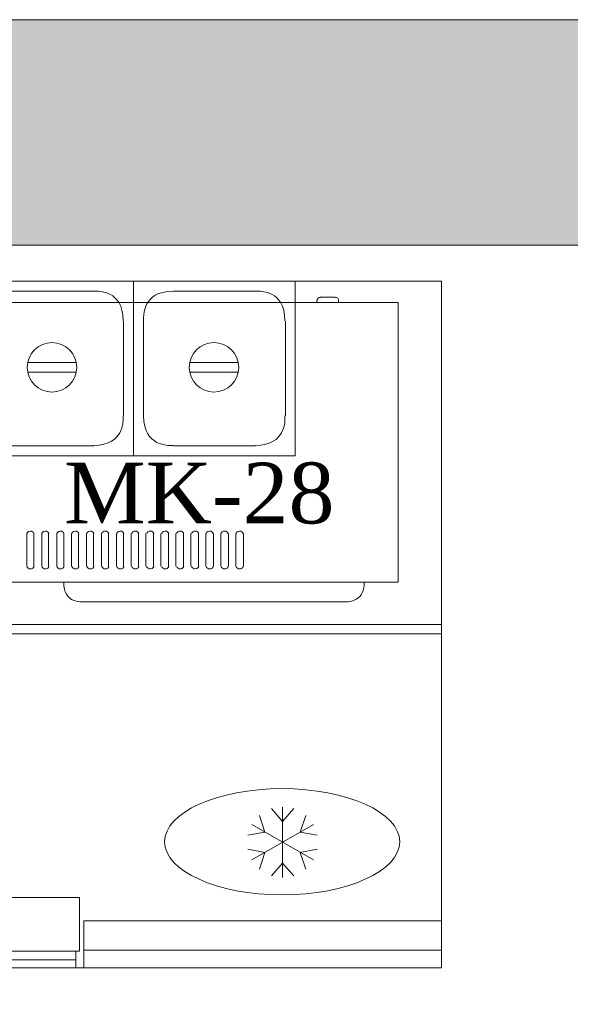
# Model space of a CAD drawing. Extents: x 3940905 to 4145695, y 925352 to 1109797.
# Tile 408 of 656: x 3985211 to 3985772, y 1101304 to 1102308. Entities that reach past the tile are written whole.
import ezdxf

# ---------------------------------------------------------------- set-up
doc = ezdxf.new("R2010")
doc.units = 0
doc.header["$LTSCALE"] = 750
doc.header["$MEASUREMENT"] = 0
doc.linetypes.add('DASHED', pattern=[0.75, 0.5, -0.25])
for name, color, linetype, lineweight in [('CKD Equipments', 252, 'CONTINUOUS', 0), ('HATCH', 7, 'CONTINUOUS', 0), ('wall', 7, 'CONTINUOUS', 25)]:
    doc.layers.add(name, color=color, linetype=linetype, lineweight=lineweight)
doc.layers.add('PDF_A - TEXT', color=7, linetype='CONTINUOUS')
doc.styles.add('CKD_Dimension Text', font='BOOKOS.TTF')

msp = doc.modelspace()

# ---------------------------------------------------------------- hatches: boundary and pattern name
at = {"layer": 'HATCH'}
h = msp.add_hatch(color=8, dxfattribs=at)
h.dxf.hatch_style = 1
h.paths.add_polyline_path([(3989564.2, 1102308.4), (3976969.2, 1102308.4), (3976969.2, 1088263.4), (3976839.2, 1088263.4), (3976839.2, 1074300.4), (3977002.2, 1074300.4), (3977002.2, 1067776.4), (3977459.2, 1067776.4), (3977459.2, 1072350.4), (3977459.2, 1074463.4), (3977069.2, 1074463.4), (3977069.2, 1088033.5), (3977194.2, 1088033.4), (3977194.2, 1102078.4), (3989564.2, 1102078.4)])

# ---------------------------------------------------------------- linework, layer by layer
at = {"layer": 'CKD Equipments', "linetype": 'DASHED', "ltscale": 25}
for p, q in [((3985640.6, 1102041.7), (3983815, 1102041.7)), ((3985640.6, 1101682), (3985640.6, 1102041.7)), ((3983815, 1101682), (3985640.6, 1101682))]:
    msp.add_line(p, q, dxfattribs=at)
at = {"layer": 'CKD Equipments', "color": 252, "true_color": 0x989898}
for p, q in [((3983840.4, 1102041.7), (3985640.6, 1102041.7)), ((3985640.6, 1102041.7), (3985640.6, 1101341.6)), ((3983840.4, 1101691.6), (3985640.6, 1101691.6)), ((3985640.6, 1101341.6), (3983840.4, 1101341.6))]:
    msp.add_line(p, q, dxfattribs=at)
at = {"layer": 'CKD Equipments', "color": 4, "true_color": 0x00ffff}
for p, q in [((3985161.3, 1102041.7), (3985326.7, 1102041.7)), ((3985326.7, 1102041.7), (3985326.7, 1101863.6)), ((3985326.7, 1102041.7), (3985326.7, 1101863.6)), ((3985326.7, 1101863.6), (3985326.7, 1102041.7)), ((3985326.7, 1102041.7), (3985326.7, 1101863.6)), ((3985326.7, 1101863.6), (3985326.7, 1102041.7)), ((3985326.7, 1102041.7), (3985326.7, 1101863.6)), ((3985326.7, 1101863.6), (3985326.7, 1102041.7)), ((3985326.7, 1102041.7), (3985326.7, 1101863.6)), ((3985326.7, 1101863.6), (3985326.7, 1102041.7)), ((3985326.7, 1102041.7), (3985326.7, 1101863.6)), ((3985326.7, 1101863.6), (3985326.7, 1102041.7)), ((3985326.7, 1101863.6), (3985326.7, 1102041.7)), ((3985326.7, 1102041.7), (3985491.5, 1102041.7)), ((3985491.5, 1102041.7), (3985491.5, 1101863.6)), ((3985491.5, 1102041.7), (3985491.5, 1101863.6)), ((3985491.5, 1101863.6), (3985491.5, 1102041.7)), ((3985491.5, 1102041.7), (3985491.5, 1101863.6)), ((3985491.5, 1101863.6), (3985491.5, 1102041.7)), ((3985491.5, 1102041.7), (3985491.5, 1101863.6)), ((3985491.5, 1102041.7), (3985491.5, 1101863.6)), ((3985491.5, 1101863.6), (3985491.5, 1102041.7)), ((3985491.5, 1102041.7), (3985491.5, 1101863.6)), ((3985202, 1102031.5), (3985286, 1102031.5)), ((3985367.4, 1102031.5), (3985450.8, 1102031.5)), ((3985199.9, 1102020), (3985596.3, 1102020)), ((3985513.3, 1102020), (3985513.3, 1102022)), ((3985532.2, 1102025.6), (3985516.9, 1102025.6)), ((3985535.7, 1102020), (3985535.7, 1102022)), ((3985596.3, 1102020), (3985596.3, 1101735)), ((3985316.5, 1102001), (3985316.5, 1101904.3)), ((3985336.9, 1101904.3), (3985336.9, 1102001)), ((3985481.4, 1102001), (3985481.4, 1101904.3)), ((3985268.2, 1101958.8), (3985219.3, 1101958.8)), ((3985433, 1101958.8), (3985384.2, 1101958.8)), ((3985219.3, 1101949.1), (3985268.2, 1101949.1)), ((3985384.2, 1101949.1), (3985433, 1101949.1)), ((3985286, 1101873.8), (3985202, 1101873.8)), ((3985450.8, 1101873.8), (3985367.4, 1101873.8)), ((3985326.7, 1101863.6), (3985161.3, 1101863.6)), ((3985491.5, 1101863.6), (3985326.7, 1101863.6)), ((3985217.7, 1101784.4), (3985217.7, 1101751.3)), ((3985224.9, 1101751.3), (3985224.9, 1101784.4)), ((3985233, 1101784.4), (3985233, 1101751.3)), ((3985240.1, 1101751.3), (3985240.1, 1101784.4)), ((3985248.3, 1101784.4), (3985248.3, 1101751.3)), ((3985255.4, 1101751.3), (3985255.4, 1101784.4)), ((3985263.5, 1101784.4), (3985263.5, 1101751.3)), ((3985270.6, 1101751.3), (3985270.6, 1101784.4)), ((3985278.8, 1101784.4), (3985278.8, 1101751.3)), ((3985285.9, 1101751.3), (3985285.9, 1101784.4)), ((3985294.1, 1101784.4), (3985294.1, 1101751.3)), ((3985301.2, 1101751.3), (3985301.2, 1101784.4)), ((3985309.3, 1101784.4), (3985309.3, 1101751.3)), ((3985316.4, 1101751.3), (3985316.4, 1101784.4)), ((3985324.1, 1101784.4), (3985324.1, 1101751.3)), ((3985331.7, 1101751.3), (3985331.7, 1101784.4)), ((3985339.3, 1101784.4), (3985339.3, 1101751.3)), ((3985347, 1101751.3), (3985347, 1101784.4)), ((3985354.6, 1101784.4), (3985354.6, 1101751.3)), ((3985362.2, 1101751.3), (3985362.2, 1101784.4)), ((3985369.9, 1101784.4), (3985369.9, 1101751.3)), ((3985377.5, 1101751.3), (3985377.5, 1101784.4)), ((3985385.1, 1101784.4), (3985385.1, 1101751.3)), ((3985392.8, 1101751.3), (3985392.8, 1101784.4)), ((3985400.4, 1101784.4), (3985400.4, 1101751.3)), ((3985408, 1101751.3), (3985408, 1101784.4)), ((3985415.7, 1101784.4), (3985415.7, 1101751.3)), ((3985423.3, 1101751.3), (3985423.3, 1101784.4)), ((3985430.9, 1101784.4), (3985430.9, 1101751.3)), ((3985438.6, 1101751.3), (3985438.6, 1101784.4)), ((3985596.3, 1101735), (3985199.9, 1101735)), ((3985541.3, 1101714.7), (3985275.2, 1101714.7)), ((3985541.3, 1101714.7), (3985275.2, 1101714.7))]:
    msp.add_line(p, q, dxfattribs=at)
at = {"layer": 'CKD Equipments'}
for p, q in [((3985326.7, 1102041.7), (3985326.7, 1102016.3)), ((3985326.7, 1102041.7), (3985326.7, 1102016.3)), ((3985491.5, 1102041.7), (3985491.5, 1102016.3)), ((3985491.5, 1102041.7), (3985491.5, 1102016.3))]:
    msp.add_line(p, q, dxfattribs=at)
at = {"layer": 'CKD Equipments', "color": 150, "true_color": 0x007fff}
msp.add_line((3985620.8, 1102041.7), (3985576, 1102041.7), dxfattribs=at)
at = {"layer": 'CKD Equipments', "color": 1}
for p, q in [((3985454.9, 1101496.8), (3985460.5, 1101480)), ((3985467.1, 1101503.9), (3985478.3, 1101490.7)), ((3985478.3, 1101433.7), (3985478.3, 1101505.4)), ((3985478.3, 1101490.7), (3985490, 1101503.9)), ((3985496.6, 1101480), (3985502.2, 1101496.8)), ((3985509.9, 1101451.5), (3985447.3, 1101487.6)), ((3985509.9, 1101487.6), (3985447.3, 1101451.5)), ((3985460.5, 1101480), (3985443.2, 1101476.9)), ((3985513.9, 1101476.9), (3985496.6, 1101480)), ((3985443.2, 1101462.7), (3985460.5, 1101459.1)), ((3985460.5, 1101459.1), (3985454.9, 1101442.3)), ((3985496.6, 1101459.1), (3985513.9, 1101462.7)), ((3985502.2, 1101442.3), (3985496.6, 1101459.1)), ((3985467.1, 1101435.2), (3985478.3, 1101448.4)), ((3985478.3, 1101448.4), (3985490, 1101435.2))]:
    msp.add_line(p, q, dxfattribs=at)
at = {"layer": 'CKD Equipments', "color": 8, "true_color": 0x808080}
for p, q in [((3985271.7, 1101413.3), (3984803.1, 1101413.3)), ((3985271.7, 1101358.4), (3985271.7, 1101413.3)), ((3984803.1, 1101358.4), (3985271.7, 1101358.4)), ((3985267.7, 1101341.6), (3985267.7, 1101358.4)), ((3984807.2, 1101349.7), (3985267.7, 1101349.7)), ((3984807.2, 1101341.6), (3985267.7, 1101341.6))]:
    msp.add_line(p, q, dxfattribs=at)
at = {"layer": 'CKD Equipments', "color": 1, "true_color": 0xff0000}
for p, q in [((3985640.6, 1101389.4), (3985275.8, 1101389.4)), ((3985275.8, 1101389.4), (3985640.6, 1101389.4)), ((3985640.6, 1101389.4), (3985275.8, 1101389.4)), ((3985275.8, 1101389.4), (3985275.8, 1101341.6)), ((3985275.8, 1101389.4), (3985640.6, 1101389.4)), ((3985275.8, 1101341.6), (3985275.8, 1101389.4)), ((3985275.8, 1101389.4), (3985275.8, 1101341.6)), ((3985275.8, 1101389.4), (3985275.8, 1101341.6)), ((3985640.6, 1101341.6), (3985640.6, 1101389.4)), ((3985640.6, 1101389.4), (3985640.6, 1101341.6)), ((3985640.6, 1101389.4), (3985640.6, 1101341.6)), ((3985640.6, 1101389.4), (3985640.6, 1101341.6)), ((3985640.6, 1101359.4), (3985275.8, 1101359.4)), ((3985275.8, 1101359.4), (3985275.8, 1101341.6)), ((3985640.6, 1101359.4), (3985275.8, 1101359.4)), ((3985275.8, 1101359.4), (3985640.6, 1101359.4)), ((3985275.8, 1101341.6), (3985275.8, 1101359.4)), ((3985275.8, 1101359.4), (3985275.8, 1101359.4)), ((3985275.8, 1101359.4), (3985275.8, 1101341.6)), ((3985640.6, 1101359.4), (3985275.8, 1101359.4)), ((3985275.8, 1101341.6), (3985275.8, 1101359.4)), ((3985640.6, 1101341.6), (3985640.6, 1101359.4)), ((3985640.6, 1101359.4), (3985640.6, 1101359.4)), ((3985640.6, 1101341.6), (3985640.6, 1101359.4)), ((3985640.6, 1101359.4), (3985640.6, 1101359.4)), ((3985640.6, 1101341.6), (3985640.6, 1101359.4)), ((3985640.6, 1101341.6), (3985640.6, 1101359.4)), ((3985275.8, 1101341.6), (3985640.6, 1101341.6)), ((3985640.6, 1101341.6), (3985275.8, 1101341.6)), ((3985275.8, 1101341.6), (3985640.6, 1101341.6)), ((3985640.6, 1101341.6), (3985275.8, 1101341.6)), ((3985275.8, 1101341.6), (3985640.6, 1101341.6)), ((3985275.8, 1101341.6), (3985640.6, 1101341.6)), ((3985640.6, 1101341.6), (3985275.8, 1101341.6)), ((3985275.8, 1101341.6), (3985640.6, 1101341.6))]:
    msp.add_line(p, q, dxfattribs=at)
at = {"layer": 'CKD Equipments', "color": 4, "true_color": 0x00ffff}
for centre in [(3985243.5, 1101953.9), (3985408.6, 1101953.9)]:
    msp.add_circle(centre, 25.2, dxfattribs=at)
at = {"layer": 'CKD Equipments', "color": 1}
msp.add_ellipse((3985478.1, 1101470.1), major_axis=(119.8, 0), ratio=0.452229, dxfattribs=at)
at = {"layer": 'CKD Equipments', "color": 4, "true_color": 0x00ffff}
for points in [[(3985316, 1102001.3), (3985316, 1102018), (3985302.4, 1102031.5), (3985285.7, 1102031.5), (3985285.7, 1102031.5), (3985285.7, 1102031.5), (3985285.7, 1102031.5)], [(3985367.1, 1102031.5), (3985350.4, 1102031.5), (3985336.9, 1102018), (3985336.9, 1102001.3), (3985336.9, 1102001.3), (3985336.9, 1102001.3), (3985336.9, 1102001.3)], [(3985480.9, 1102001.3), (3985480.9, 1102018), (3985467.3, 1102031.5), (3985450.6, 1102031.5), (3985450.6, 1102031.5), (3985450.6, 1102031.5), (3985450.6, 1102031.5)], [(3985517.2, 1102025.1), (3985515.3, 1102025.1), (3985513.9, 1102023.6), (3985513.9, 1102021.8), (3985513.9, 1102021.8), (3985513.9, 1102021.8), (3985513.9, 1102021.8)], [(3985535.7, 1102021.8), (3985535.7, 1102023.6), (3985534.3, 1102025.1), (3985532.4, 1102025.1), (3985532.4, 1102025.1), (3985532.4, 1102025.1), (3985532.4, 1102025.1)], [(3985285.7, 1101874.3), (3985302.4, 1101874.3), (3985316, 1101887.9), (3985316, 1101904.6), (3985316, 1101904.6), (3985316, 1101904.6), (3985316, 1101904.6)], [(3985336.9, 1101904.6), (3985336.9, 1101887.9), (3985350.4, 1101874.3), (3985367.1, 1101874.3), (3985367.1, 1101874.3), (3985367.1, 1101874.3), (3985367.1, 1101874.3)], [(3985450.6, 1101874.3), (3985467.3, 1101874.3), (3985480.9, 1101887.9), (3985480.9, 1101904.6), (3985480.9, 1101904.6), (3985480.9, 1101904.6), (3985480.9, 1101904.6)], [(3985255.4, 1101734.8), (3985255.4, 1101723.7), (3985264.4, 1101714.7), (3985275.5, 1101714.7), (3985275.5, 1101714.7), (3985275.5, 1101714.7), (3985275.5, 1101714.7)], [(3985255.4, 1101734.8), (3985255.4, 1101723.7), (3985264.4, 1101714.7), (3985275.5, 1101714.7), (3985275.5, 1101714.7), (3985275.5, 1101714.7), (3985275.5, 1101714.7)], [(3985541.6, 1101714.7), (3985552.7, 1101714.7), (3985561.7, 1101723.7), (3985561.7, 1101734.8), (3985561.7, 1101734.8), (3985561.7, 1101734.8), (3985561.7, 1101734.8)]]:
    msp.add_open_spline(points, degree=3, dxfattribs=at)
for points in [[(3985225.1, 1101784.4), (3985224.6, 1101785.9), (3985223.2, 1101786.9), (3985221.5, 1101786.9), (3985219.9, 1101786.9), (3985218.5, 1101785.9), (3985218, 1101784.4), (3985218, 1101784.4), (3985218, 1101784.4), (3985218, 1101784.4)], [(3985240.4, 1101784.4), (3985239.9, 1101785.9), (3985238.4, 1101786.9), (3985236.8, 1101786.9), (3985235.2, 1101786.9), (3985233.8, 1101785.9), (3985233.2, 1101784.4), (3985233.2, 1101784.4), (3985233.2, 1101784.4), (3985233.2, 1101784.4)], [(3985255.7, 1101784.4), (3985255.1, 1101785.9), (3985253.7, 1101786.9), (3985252.1, 1101786.9), (3985250.5, 1101786.9), (3985249, 1101785.9), (3985248.5, 1101784.4), (3985248.5, 1101784.4), (3985248.5, 1101784.4), (3985248.5, 1101784.4)], [(3985270.9, 1101784.4), (3985270.4, 1101785.9), (3985269, 1101786.9), (3985267.3, 1101786.9), (3985265.7, 1101786.9), (3985264.3, 1101785.9), (3985263.7, 1101784.4), (3985263.7, 1101784.4), (3985263.7, 1101784.4), (3985263.7, 1101784.4)], [(3985286.2, 1101784.4), (3985285.7, 1101785.9), (3985284.2, 1101786.9), (3985282.6, 1101786.9), (3985281, 1101786.9), (3985279.6, 1101785.9), (3985279, 1101784.4), (3985279, 1101784.4), (3985279, 1101784.4), (3985279, 1101784.4)], [(3985301.5, 1101784.4), (3985300.9, 1101785.9), (3985299.5, 1101786.9), (3985297.9, 1101786.9), (3985296.3, 1101786.9), (3985294.8, 1101785.9), (3985294.3, 1101784.4), (3985294.3, 1101784.4), (3985294.3, 1101784.4), (3985294.3, 1101784.4)], [(3985316.7, 1101784.4), (3985316.2, 1101785.9), (3985314.7, 1101786.9), (3985313.1, 1101786.9), (3985311.5, 1101786.9), (3985310.1, 1101785.9), (3985309.5, 1101784.4), (3985309.5, 1101784.4), (3985309.5, 1101784.4), (3985309.5, 1101784.4)], [(3985332, 1101784.4), (3985331.4, 1101785.9), (3985330, 1101786.9), (3985328.4, 1101786.9), (3985326.8, 1101786.9), (3985325.3, 1101785.9), (3985324.8, 1101784.4), (3985324.8, 1101784.4), (3985324.8, 1101784.4), (3985324.8, 1101784.4)], [(3985347.3, 1101784.4), (3985346.7, 1101785.9), (3985345.3, 1101786.9), (3985343.7, 1101786.9), (3985342, 1101786.9), (3985340.6, 1101785.9), (3985340.1, 1101784.4), (3985340.1, 1101784.4), (3985340.1, 1101784.4), (3985340.1, 1101784.4)], [(3985362.5, 1101784.4), (3985362, 1101785.9), (3985360.5, 1101786.9), (3985358.9, 1101786.9), (3985357.3, 1101786.9), (3985355.9, 1101785.9), (3985355.3, 1101784.4), (3985355.3, 1101784.4), (3985355.3, 1101784.4), (3985355.3, 1101784.4)], [(3985377.8, 1101784.4), (3985377.2, 1101785.9), (3985375.8, 1101786.9), (3985374.2, 1101786.9), (3985372.6, 1101786.9), (3985371.1, 1101785.9), (3985370.6, 1101784.4), (3985370.6, 1101784.4), (3985370.6, 1101784.4), (3985370.6, 1101784.4)], [(3985393, 1101784.4), (3985392.5, 1101785.9), (3985391.1, 1101786.9), (3985389.5, 1101786.9), (3985387.8, 1101786.9), (3985386.4, 1101785.9), (3985385.9, 1101784.4), (3985385.9, 1101784.4), (3985385.9, 1101784.4), (3985385.9, 1101784.4)], [(3985407.8, 1101784.4), (3985407.3, 1101785.9), (3985405.8, 1101786.9), (3985404.2, 1101786.9), (3985402.6, 1101786.9), (3985401.2, 1101785.9), (3985400.6, 1101784.4), (3985400.6, 1101784.4), (3985400.6, 1101784.4), (3985400.6, 1101784.4)], [(3985423.1, 1101784.4), (3985422.5, 1101785.9), (3985421.1, 1101786.9), (3985419.5, 1101786.9), (3985417.9, 1101786.9), (3985416.4, 1101785.9), (3985415.9, 1101784.4), (3985415.9, 1101784.4), (3985415.9, 1101784.4), (3985415.9, 1101784.4)], [(3985438.3, 1101784.4), (3985437.8, 1101785.9), (3985436.3, 1101786.9), (3985434.7, 1101786.9), (3985433.1, 1101786.9), (3985431.7, 1101785.9), (3985431.1, 1101784.4), (3985431.1, 1101784.4), (3985431.1, 1101784.4), (3985431.1, 1101784.4)], [(3985217.9, 1101750.9), (3985218.5, 1101749.3), (3985219.9, 1101748.3), (3985221.5, 1101748.3), (3985223.2, 1101748.3), (3985224.6, 1101749.3), (3985225.2, 1101750.9), (3985225.2, 1101750.9), (3985225.2, 1101750.9), (3985225.2, 1101750.9)], [(3985233.2, 1101750.9), (3985233.7, 1101749.3), (3985235.2, 1101748.3), (3985236.8, 1101748.3), (3985238.4, 1101748.3), (3985239.9, 1101749.3), (3985240.4, 1101750.9), (3985240.4, 1101750.9), (3985240.4, 1101750.9), (3985240.4, 1101750.9)], [(3985248.5, 1101750.9), (3985249, 1101749.3), (3985250.4, 1101748.3), (3985252.1, 1101748.3), (3985253.7, 1101748.3), (3985255.2, 1101749.3), (3985255.7, 1101750.9), (3985255.7, 1101750.9), (3985255.7, 1101750.9), (3985255.7, 1101750.9)], [(3985263.7, 1101750.9), (3985264.2, 1101749.3), (3985265.7, 1101748.3), (3985267.3, 1101748.3), (3985269, 1101748.3), (3985270.4, 1101749.3), (3985271, 1101750.9), (3985271, 1101750.9), (3985271, 1101750.9), (3985271, 1101750.9)], [(3985279, 1101750.9), (3985279.5, 1101749.3), (3985281, 1101748.3), (3985282.6, 1101748.3), (3985284.2, 1101748.3), (3985285.7, 1101749.3), (3985286.2, 1101750.9), (3985286.2, 1101750.9), (3985286.2, 1101750.9), (3985286.2, 1101750.9)], [(3985294.3, 1101750.9), (3985294.8, 1101749.3), (3985296.2, 1101748.3), (3985297.9, 1101748.3), (3985299.5, 1101748.3), (3985301, 1101749.3), (3985301.5, 1101750.9), (3985301.5, 1101750.9), (3985301.5, 1101750.9), (3985301.5, 1101750.9)], [(3985309.5, 1101750.9), (3985310, 1101749.3), (3985311.5, 1101748.3), (3985313.1, 1101748.3), (3985314.8, 1101748.3), (3985316.2, 1101749.3), (3985316.7, 1101750.9), (3985316.7, 1101750.9), (3985316.7, 1101750.9), (3985316.7, 1101750.9)], [(3985324.8, 1101750.9), (3985325.3, 1101749.3), (3985326.8, 1101748.3), (3985328.4, 1101748.3), (3985330, 1101748.3), (3985331.5, 1101749.3), (3985332, 1101750.9), (3985332, 1101750.9), (3985332, 1101750.9), (3985332, 1101750.9)], [(3985340, 1101750.9), (3985340.6, 1101749.3), (3985342, 1101748.3), (3985343.7, 1101748.3), (3985345.3, 1101748.3), (3985346.7, 1101749.3), (3985347.3, 1101750.9), (3985347.3, 1101750.9), (3985347.3, 1101750.9), (3985347.3, 1101750.9)], [(3985355.3, 1101750.9), (3985355.8, 1101749.3), (3985357.3, 1101748.3), (3985358.9, 1101748.3), (3985360.6, 1101748.3), (3985362, 1101749.3), (3985362.5, 1101750.9), (3985362.5, 1101750.9), (3985362.5, 1101750.9), (3985362.5, 1101750.9)], [(3985370.6, 1101750.9), (3985371.1, 1101749.3), (3985372.6, 1101748.3), (3985374.2, 1101748.3), (3985375.8, 1101748.3), (3985377.3, 1101749.3), (3985377.8, 1101750.9), (3985377.8, 1101750.9), (3985377.8, 1101750.9), (3985377.8, 1101750.9)], [(3985385.8, 1101750.9), (3985386.4, 1101749.3), (3985387.8, 1101748.3), (3985389.5, 1101748.3), (3985391.1, 1101748.3), (3985392.5, 1101749.3), (3985393.1, 1101750.9), (3985393.1, 1101750.9), (3985393.1, 1101750.9), (3985393.1, 1101750.9)], [(3985400.6, 1101750.9), (3985401.1, 1101749.3), (3985402.6, 1101748.3), (3985404.2, 1101748.3), (3985405.8, 1101748.3), (3985407.3, 1101749.3), (3985407.8, 1101750.9), (3985407.8, 1101750.9), (3985407.8, 1101750.9), (3985407.8, 1101750.9)], [(3985415.9, 1101750.9), (3985416.4, 1101749.3), (3985417.8, 1101748.3), (3985419.5, 1101748.3), (3985421.1, 1101748.3), (3985422.6, 1101749.3), (3985423.1, 1101750.9), (3985423.1, 1101750.9), (3985423.1, 1101750.9), (3985423.1, 1101750.9)], [(3985431.1, 1101750.9), (3985431.6, 1101749.3), (3985433.1, 1101748.3), (3985434.7, 1101748.3), (3985436.4, 1101748.3), (3985437.8, 1101749.3), (3985438.4, 1101750.9), (3985438.4, 1101750.9), (3985438.4, 1101750.9), (3985438.4, 1101750.9)]]:
    msp.add_open_spline(points, degree=3, knots=[0, 0, 0, 0, 1, 1, 1, 1.25, 1.5, 1.75, 2, 2, 2, 2], dxfattribs=at)
at = {"layer": 'wall', "lineweight": 0, "ltscale": 2}
msp.add_lwpolyline([(3989564.2, 1102308.4), (3976969.2, 1102308.4), (3976969.2, 1088263.4), (3976839.2, 1088263.4), (3976839.2, 1074300.4), (3977002.2, 1074300.4), (3977002.2, 1067776.4), (3977459.2, 1067776.4), (3977459.2, 1074463.4), (3977069.2, 1074463.4), (3977069.2, 1088033.5), (3977194.2, 1088033.4), (3977194.2, 1102078.4), (3989564.2, 1102078.4)], close=True, dxfattribs=at)

# ---------------------------------------------------------------- texts
at = {"layer": 'PDF_A - TEXT', "insert": (3985204.8, 1101856.7), "char_height": 61.963, "width": 377.711, "attachment_point": 1, "style": 'CKD_Dimension Text'}
msp.add_mtext('\\pxqc;MK-28', dxfattribs=at)

doc.saveas('drawing.dxf')
